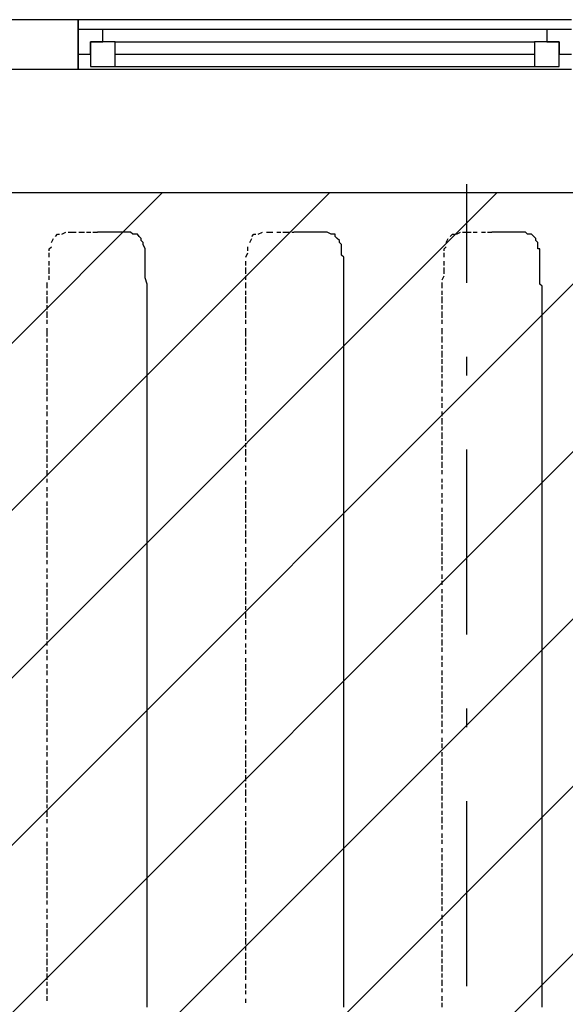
# Model space of a CAD drawing. Extents: x 997 to 109698, y 921 to 94021.
# Tile 373 of 656: x 7579 to 8685, y 57040 to 59036. Entities that reach past the tile are written whole.
import ezdxf

# ---------------------------------------------------------------- set-up
doc = ezdxf.new("R2010")
doc.units = 0
doc.header["$MEASUREMENT"] = 0
for name, color, linetype in [('12', 7, 'CONTINUOUS'), ('28', 7, 'CONTINUOUS'), ('40', 7, 'CONTINUOUS')]:
    doc.layers.add(name, color=color, linetype=linetype)

msp = doc.modelspace()

# ---------------------------------------------------------------- linework, layer by layer
at = {"layer": '12', "color": 1}
for p, q in [((7664.630503, 58601.563401), (7672.630503, 58605.563401)), ((7677.630503, 58605.563401), (7685.630503, 58605.563401)), ((7685.630503, 58605.563401), (7693.630503, 58605.563401)), ((7698.630503, 58605.563401), (7710.630503, 58605.563401)), ((7714.630503, 58605.563401), (7723.630503, 58605.563401)), ((7727.630503, 58605.563401), (7736.630503, 58605.563401)), ((8062.630503, 58601.563401), (8071.630503, 58605.563401)), ((8079.630503, 58605.563401), (8087.630503, 58605.563401)), ((8087.630503, 58605.563401), (8092.630503, 58605.563401)), ((8100.630503, 58605.563401), (8108.630503, 58605.563401)), ((8112.630503, 58605.563401), (8126.630503, 58605.563401)), ((8130.630503, 58605.563401), (8134.630503, 58605.563401)), ((8464.630503, 58601.563401), (8472.630503, 58605.563401)), ((8476.630503, 58605.563401), (8485.630503, 58605.563401)), ((8485.630503, 58605.563401), (8494.630503, 58605.563401)), ((8498.630503, 58605.563401), (8506.630503, 58605.563401)), ((8515.630503, 58605.563401), (8523.630503, 58605.563401)), ((8527.630503, 58605.563401), (8536.630503, 58605.563401)), ((7643.630503, 58584.563401), (7647.630503, 58592.563401)), ((8041.630503, 58567.563401), (8041.630503, 58575.563401)), ((8045.630503, 58584.563401), (8049.630503, 58592.563401)), ((8443.630503, 58584.563401), (8447.630503, 58592.563401)), ((7638.630503, 58554.563401), (7638.630503, 58563.563401)), ((8037.630503, 58554.563401), (8041.630503, 58563.563401)), ((8439.630503, 58554.563401), (8439.630503, 58563.563401)), ((7638.630503, 58537.563401), (7638.630503, 58546.563401)), ((8037.630503, 58537.563401), (8037.630503, 58546.563401)), ((8439.630503, 58537.563401), (8439.630503, 58546.563401)), ((7638.630503, 58520.563401), (7638.630503, 58533.563401)), ((7638.630503, 58508.563401), (7638.630503, 58516.563401)), ((8037.630503, 58520.563401), (8037.630503, 58533.563401)), ((8037.630503, 58508.563401), (8037.630503, 58516.563401)), ((8435.630503, 58508.563401), (8439.630503, 58516.563401)), ((8439.630503, 58520.563401), (8439.630503, 58533.563401)), ((7634.630503, 58491.563401), (7634.630503, 58503.563401)), ((8037.630503, 58491.563401), (8037.630503, 58503.563401)), ((8435.630503, 58491.563401), (8435.630503, 58503.563401)), ((7634.630503, 58478.563401), (7634.630503, 58486.563401)), ((7634.630503, 58461.563401), (7634.630503, 58474.563401)), ((8037.630503, 58478.563401), (8037.630503, 58486.563401)), ((8037.630503, 58461.563401), (8037.630503, 58474.563401)), ((8435.630503, 58478.563401), (8435.630503, 58486.563401)), ((8435.630503, 58461.563401), (8435.630503, 58474.563401)), ((7634.630503, 58448.563401), (7634.630503, 58457.563401)), ((8037.630503, 58448.563401), (8037.630503, 58457.563401)), ((8435.630503, 58448.563401), (8435.630503, 58457.563401)), ((7634.630503, 58431.563401), (7634.630503, 58444.563401)), ((8037.630503, 58431.563401), (8037.630503, 58444.563401)), ((8435.630503, 58431.563401), (8435.630503, 58444.563401)), ((7634.630503, 58419.563401), (7634.630503, 58427.563401)), ((8037.630503, 58419.563401), (8037.630503, 58427.563401)), ((8435.630503, 58419.563401), (8435.630503, 58427.563401)), ((7634.630503, 58402.563401), (7634.630503, 58410.563401)), ((7634.630503, 58393.563401), (7634.630503, 58402.563401)), ((8037.630503, 58402.563401), (8037.630503, 58410.563401)), ((8037.630503, 58393.563401), (8037.630503, 58402.563401)), ((8435.630503, 58402.563401), (8435.630503, 58410.563401)), ((8435.630503, 58398.563401), (8435.630503, 58402.563401)), ((7634.630503, 58381.563401), (7634.630503, 58389.563401)), ((7634.630503, 58364.563401), (7634.630503, 58376.563401)), ((8037.630503, 58376.563401), (8037.630503, 58389.563401)), ((8435.630503, 58381.563401), (8435.630503, 58393.563401)), ((8435.630503, 58368.563401), (8435.630503, 58376.563401)), ((7634.630503, 58351.563401), (7634.630503, 58359.563401)), ((8037.630503, 58364.563401), (8037.630503, 58372.563401)), ((8037.630503, 58347.563401), (8037.630503, 58359.563401)), ((8435.630503, 58351.563401), (8435.630503, 58364.563401)), ((7634.630503, 58334.563401), (7634.630503, 58347.563401)), ((8037.630503, 58334.563401), (8037.630503, 58342.563401)), ((8435.630503, 58338.563401), (8435.630503, 58347.563401)), ((8435.630503, 58321.563401), (8435.630503, 58334.563401)), ((7634.630503, 58321.563401), (7634.630503, 58330.563401)), ((7634.630503, 58304.563401), (7634.630503, 58317.563401)), ((8037.630503, 58317.563401), (8037.630503, 58330.563401)), ((8435.630503, 58309.563401), (8435.630503, 58317.563401)), ((7634.630503, 58292.563401), (7634.630503, 58300.563401)), ((8037.630503, 58304.563401), (8037.630503, 58313.563401)), ((8037.630503, 58287.563401), (8037.630503, 58296.563401)), ((8435.630503, 58292.563401), (8435.630503, 58304.563401)), ((7634.630503, 58275.563401), (7634.630503, 58287.563401)), ((8037.630503, 58275.563401), (8037.630503, 58283.563401)), ((8435.630503, 58279.563401), (8435.630503, 58287.563401)), ((7634.630503, 58262.563401), (7634.630503, 58271.563401)), ((7634.630503, 58245.563401), (7634.630503, 58254.563401)), ((8037.630503, 58258.563401), (8037.630503, 58266.563401)), ((8037.630503, 58241.563401), (8037.630503, 58254.563401)), ((8435.630503, 58262.563401), (8435.630503, 58271.563401)), ((8435.630503, 58249.563401), (8435.630503, 58258.563401)), ((7634.630503, 58232.563401), (7634.630503, 58241.563401)), ((8037.630503, 58228.563401), (8037.630503, 58237.563401)), ((8435.630503, 58232.563401), (8435.630503, 58241.563401)), ((7634.630503, 58215.563401), (7634.630503, 58224.563401)), ((8037.630503, 58211.563401), (8037.630503, 58224.563401)), ((8435.630503, 58215.563401), (8435.630503, 58228.563401)), ((7634.630503, 58199.563401), (7634.630503, 58211.563401)), ((7634.630503, 58186.563401), (7634.630503, 58194.563401)), ((8037.630503, 58199.563401), (8037.630503, 58207.563401)), ((8037.630503, 58182.563401), (8037.630503, 58194.563401)), ((8435.630503, 58203.563401), (8435.630503, 58211.563401)), ((8435.630503, 58186.563401), (8435.630503, 58199.563401)), ((7634.630503, 58169.563401), (7634.630503, 58182.563401)), ((8037.630503, 58169.563401), (8037.630503, 58177.563401)), ((8435.630503, 58173.563401), (8435.630503, 58182.563401)), ((7634.630503, 58156.563401), (7634.630503, 58165.563401)), ((8037.630503, 58152.563401), (8037.630503, 58165.563401)), ((8435.630503, 58156.563401), (8435.630503, 58169.563401)), ((7634.630503, 58139.563401), (7634.630503, 58152.563401)), ((7634.630503, 58127.563401), (7634.630503, 58135.563401)), ((8037.630503, 58139.563401), (8037.630503, 58148.563401)), ((8435.630503, 58143.563401), (8435.630503, 58152.563401)), ((8435.630503, 58127.563401), (8435.630503, 58139.563401)), ((7634.630503, 58110.563401), (7634.630503, 58122.563401)), ((8037.630503, 58122.563401), (8037.630503, 58131.563401)), ((8037.630503, 58110.563401), (8037.630503, 58118.563401)), ((8435.630503, 58114.563401), (8435.630503, 58122.563401)), ((7634.630503, 58097.563401), (7634.630503, 58105.563401)), ((8037.630503, 58093.563401), (8037.630503, 58101.563401)), ((8435.630503, 58097.563401), (8435.630503, 58105.563401)), ((7634.630503, 58080.563401), (7634.630503, 58088.563401)), ((7634.630503, 58067.563401), (7634.630503, 58076.563401)), ((8037.630503, 58076.563401), (8037.630503, 58088.563401)), ((8435.630503, 58084.563401), (8435.630503, 58093.563401)), ((8435.630503, 58067.563401), (8435.630503, 58076.563401)), ((7634.630503, 58050.563401), (7634.630503, 58059.563401)), ((8037.630503, 58063.563401), (8037.630503, 58072.563401)), ((8037.630503, 58046.563401), (8037.630503, 58059.563401)), ((8435.630503, 58055.563401), (8435.630503, 58063.563401)), ((7634.630503, 58033.563401), (7634.630503, 58046.563401)), ((8037.630503, 58033.563401), (8037.630503, 58042.563401)), ((8435.630503, 58038.563401), (8435.630503, 58046.563401)), ((7634.630503, 58021.563401), (7634.630503, 58029.563401)), ((7634.630503, 58004.563401), (7634.630503, 58016.563401)), ((8037.630503, 58016.563401), (8037.630503, 58029.563401)), ((8435.630503, 58021.563401), (8435.630503, 58033.563401)), ((8435.630503, 58008.563401), (8435.630503, 58016.563401)), ((7634.630503, 57991.563401), (7634.630503, 58000.563401)), ((8037.630503, 58004.563401), (8037.630503, 58012.563401)), ((8037.630503, 57987.563401), (8037.630503, 58000.563401)), ((8435.630503, 57991.563401), (8435.630503, 58004.563401)), ((7634.630503, 57974.563401), (7634.630503, 57987.563401)), ((8037.630503, 57974.563401), (8037.630503, 57983.563401)), ((8435.630503, 57978.563401), (8435.630503, 57987.563401)), ((7634.630503, 57961.563401), (7634.630503, 57970.563401)), ((7634.630503, 57945.563401), (7634.630503, 57957.563401)), ((8037.630503, 57957.563401), (8037.630503, 57966.563401)), ((8435.630503, 57961.563401), (8435.630503, 57974.563401)), ((8435.630503, 57949.563401), (8435.630503, 57957.563401)), ((7634.630503, 57932.563401), (7634.630503, 57940.563401)), ((8037.630503, 57945.563401), (8037.630503, 57953.563401)), ((8037.630503, 57928.563401), (8037.630503, 57936.563401)), ((8435.630503, 57932.563401), (8435.630503, 57945.563401)), ((7634.630503, 57915.563401), (7634.630503, 57923.563401)), ((8037.630503, 57911.563401), (8037.630503, 57923.563401)), ((8435.630503, 57919.563401), (8435.630503, 57928.563401)), ((7634.630503, 57902.563401), (7634.630503, 57911.563401)), ((8037.630503, 57898.563401), (8037.630503, 57906.563401)), ((8435.630503, 57902.563401), (8435.630503, 57911.563401)), ((8435.630503, 57890.563401), (8435.630503, 57898.563401)), ((7634.630503, 57885.563401), (7634.630503, 57894.563401)), ((7634.630503, 57868.563401), (7634.630503, 57881.563401)), ((8037.630503, 57881.563401), (8037.630503, 57894.563401)), ((8037.630503, 57868.563401), (8037.630503, 57877.563401)), ((8435.630503, 57873.563401), (8435.630503, 57881.563401)), ((7634.630503, 57856.563401), (7634.630503, 57864.563401)), ((8037.630503, 57851.563401), (8037.630503, 57864.563401)), ((8435.630503, 57856.563401), (8435.630503, 57868.563401)), ((7634.630503, 57839.563401), (7634.630503, 57851.563401)), ((8037.630503, 57839.563401), (8037.630503, 57847.563401)), ((8435.630503, 57843.563401), (8435.630503, 57851.563401)), ((8435.630503, 57826.563401), (8435.630503, 57839.563401)), ((7634.630503, 57826.563401), (7634.630503, 57834.563401)), ((7634.630503, 57809.563401), (7634.630503, 57822.563401)), ((8037.630503, 57822.563401), (8037.630503, 57834.563401)), ((8037.630503, 57809.563401), (8037.630503, 57818.563401)), ((8435.630503, 57813.563401), (8435.630503, 57822.563401)), ((7634.630503, 57796.563401), (7634.630503, 57805.563401)), ((8037.630503, 57792.563401), (8037.630503, 57801.563401)), ((8435.630503, 57796.563401), (8435.630503, 57809.563401)), ((7634.630503, 57779.563401), (7634.630503, 57792.563401)), ((7634.630503, 57767.563401), (7634.630503, 57775.563401)), ((8037.630503, 57779.563401), (8037.630503, 57788.563401)), ((8435.630503, 57784.563401), (8435.630503, 57792.563401)), ((8435.630503, 57767.563401), (8435.630503, 57779.563401)), ((7634.630503, 57750.563401), (7634.630503, 57758.563401)), ((8037.630503, 57763.563401), (8037.630503, 57771.563401)), ((8037.630503, 57750.563401), (8037.630503, 57758.563401)), ((8435.630503, 57754.563401), (8435.630503, 57763.563401)), ((7634.630503, 57737.563401), (7634.630503, 57746.563401)), ((8037.630503, 57733.563401), (8037.630503, 57741.563401)), ((8435.630503, 57737.563401), (8435.630503, 57746.563401)), ((7634.630503, 57720.563401), (7634.630503, 57729.563401)), ((7634.630503, 57707.563401), (7634.630503, 57716.563401)), ((8037.630503, 57716.563401), (8037.630503, 57729.563401)), ((8435.630503, 57724.563401), (8435.630503, 57733.563401)), ((8435.630503, 57707.563401), (8435.630503, 57716.563401)), ((7634.630503, 57691.563401), (7634.630503, 57699.563401)), ((8037.630503, 57703.563401), (8037.630503, 57712.563401)), ((8037.630503, 57686.563401), (8037.630503, 57699.563401)), ((8435.630503, 57691.563401), (8435.630503, 57703.563401)), ((7634.630503, 57674.563401), (7634.630503, 57686.563401)), ((8037.630503, 57674.563401), (8037.630503, 57682.563401)), ((8435.630503, 57678.563401), (8435.630503, 57686.563401)), ((7634.630503, 57661.563401), (7634.630503, 57669.563401)), ((7634.630503, 57644.563401), (7634.630503, 57657.563401)), ((8037.630503, 57657.563401), (8037.630503, 57669.563401)), ((8435.630503, 57661.563401), (8435.630503, 57674.563401)), ((8435.630503, 57648.563401), (8435.630503, 57657.563401)), ((7634.630503, 57631.563401), (7634.630503, 57640.563401)), ((8037.630503, 57644.563401), (8037.630503, 57652.563401)), ((8037.630503, 57627.563401), (8037.630503, 57640.563401)), ((8435.630503, 57631.563401), (8435.630503, 57644.563401)), ((7634.630503, 57614.563401), (7634.630503, 57627.563401)), ((8037.630503, 57614.563401), (8037.630503, 57623.563401)), ((8435.630503, 57619.563401), (8435.630503, 57627.563401)), ((7634.630503, 57602.563401), (7634.630503, 57610.563401)), ((7634.630503, 57585.563401), (7634.630503, 57597.563401)), ((8037.630503, 57597.563401), (8037.630503, 57606.563401)), ((8435.630503, 57602.563401), (8435.630503, 57614.563401)), ((8435.630503, 57589.563401), (8435.630503, 57597.563401)), ((7634.630503, 57572.563401), (7634.630503, 57580.563401)), ((8037.630503, 57585.563401), (8037.630503, 57593.563401)), ((8037.630503, 57568.563401), (8037.630503, 57576.563401)), ((8435.630503, 57572.563401), (8435.630503, 57580.563401)), ((7634.630503, 57555.563401), (7634.630503, 57564.563401)), ((8037.630503, 57551.563401), (8037.630503, 57564.563401)), ((8435.630503, 57559.563401), (8435.630503, 57568.563401)), ((7634.630503, 57542.563401), (7634.630503, 57551.563401)), ((8037.630503, 57538.563401), (8037.630503, 57547.563401)), ((8435.630503, 57542.563401), (8435.630503, 57551.563401)), ((8435.630503, 57525.563401), (8435.630503, 57538.563401)), ((7634.630503, 57525.563401), (7634.630503, 57534.563401)), ((7634.630503, 57508.563401), (7634.630503, 57521.563401)), ((8037.630503, 57521.563401), (8037.630503, 57534.563401)), ((8037.630503, 57508.563401), (8037.630503, 57517.563401)), ((8435.630503, 57513.563401), (8435.630503, 57521.563401)), ((7634.630503, 57496.563401), (7634.630503, 57504.563401)), ((8037.630503, 57492.563401), (8037.630503, 57504.563401)), ((8435.630503, 57496.563401), (8435.630503, 57508.563401)), ((7634.630503, 57479.563401), (7634.630503, 57492.563401)), ((8037.630503, 57479.563401), (8037.630503, 57487.563401)), ((8435.630503, 57483.563401), (8435.630503, 57492.563401)), ((8435.630503, 57466.563401), (8435.630503, 57479.563401)), ((7634.630503, 57466.563401), (7634.630503, 57475.563401)), ((7634.630503, 57449.563401), (7634.630503, 57462.563401)), ((8037.630503, 57462.563401), (8037.630503, 57475.563401)), ((8037.630503, 57449.563401), (8037.630503, 57458.563401)), ((8435.630503, 57453.563401), (8435.630503, 57462.563401)), ((7634.630503, 57437.563401), (7634.630503, 57445.563401)), ((8037.630503, 57432.563401), (8037.630503, 57441.563401)), ((8435.630503, 57437.563401), (8435.630503, 57449.563401)), ((7634.630503, 57420.563401), (7634.630503, 57432.563401)), ((8037.630503, 57420.563401), (8037.630503, 57428.563401)), ((8435.630503, 57424.563401), (8435.630503, 57432.563401)), ((8435.630503, 57407.563401), (8435.630503, 57420.563401)), ((7634.630503, 57407.563401), (7634.630503, 57415.563401)), ((7634.630503, 57390.563401), (7634.630503, 57398.563401)), ((8037.630503, 57403.563401), (8037.630503, 57411.563401)), ((8037.630503, 57386.563401), (8037.630503, 57398.563401)), ((8435.630503, 57394.563401), (8435.630503, 57403.563401)), ((7634.630503, 57377.563401), (7634.630503, 57386.563401)), ((8037.630503, 57373.563401), (8037.630503, 57382.563401)), ((8435.630503, 57377.563401), (8435.630503, 57386.563401)), ((7634.630503, 57360.563401), (7634.630503, 57369.563401)), ((7634.630503, 57343.563401), (7634.630503, 57356.563401)), ((8037.630503, 57356.563401), (8037.630503, 57369.563401)), ((8435.630503, 57365.563401), (8435.630503, 57373.563401)), ((8435.630503, 57348.563401), (8435.630503, 57356.563401)), ((7634.630503, 57331.563401), (7634.630503, 57339.563401)), ((8037.630503, 57343.563401), (8037.630503, 57352.563401)), ((8037.630503, 57326.563401), (8037.630503, 57339.563401)), ((8435.630503, 57331.563401), (8435.630503, 57343.563401)), ((7634.630503, 57314.563401), (7634.630503, 57326.563401)), ((8037.630503, 57314.563401), (8037.630503, 57322.563401)), ((8435.630503, 57318.563401), (8435.630503, 57326.563401)), ((7634.630503, 57301.563401), (7634.630503, 57310.563401)), ((7634.630503, 57284.563401), (7634.630503, 57297.563401)), ((8037.630503, 57297.563401), (8037.630503, 57310.563401)), ((8435.630503, 57301.563401), (8435.630503, 57314.563401)), ((8435.630503, 57288.563401), (8435.630503, 57297.563401)), ((7634.630503, 57271.563401), (7634.630503, 57280.563401)), ((8037.630503, 57284.563401), (8037.630503, 57293.563401)), ((8037.630503, 57267.563401), (8037.630503, 57276.563401)), ((8435.630503, 57271.563401), (8435.630503, 57284.563401)), ((7634.630503, 57255.563401), (7634.630503, 57267.563401)), ((8037.630503, 57255.563401), (8037.630503, 57263.563401)), ((8435.630503, 57259.563401), (8435.630503, 57267.563401)), ((7634.630503, 57242.563401), (7634.630503, 57250.563401)), ((8037.630503, 57238.563401), (8037.630503, 57246.563401)), ((8435.630503, 57242.563401), (8435.630503, 57255.563401)), ((8435.630503, 57229.563401), (8435.630503, 57238.563401)), ((7634.630503, 57225.563401), (7634.630503, 57233.563401)), ((7634.630503, 57212.563401), (7634.630503, 57221.563401)), ((8037.630503, 57221.563401), (8037.630503, 57233.563401)), ((8435.630503, 57212.563401), (8435.630503, 57221.563401)), ((7634.630503, 57195.563401), (7634.630503, 57204.563401)), ((8037.630503, 57208.563401), (8037.630503, 57216.563401)), ((8037.630503, 57191.563401), (8037.630503, 57204.563401)), ((8435.630503, 57199.563401), (8435.630503, 57208.563401)), ((7634.630503, 57178.563401), (7634.630503, 57191.563401)), ((8037.630503, 57178.563401), (8037.630503, 57187.563401)), ((8435.630503, 57183.563401), (8435.630503, 57191.563401)), ((8435.630503, 57166.563401), (8435.630503, 57178.563401)), ((7634.630503, 57166.563401), (7634.630503, 57174.563401)), ((7634.630503, 57149.563401), (7634.630503, 57161.563401)), ((8037.630503, 57161.563401), (8037.630503, 57174.563401)), ((8037.630503, 57149.563401), (8037.630503, 57157.563401)), ((8435.630503, 57153.563401), (8435.630503, 57161.563401)), ((7634.630503, 57136.563401), (7634.630503, 57144.563401)), ((8037.630503, 57132.563401), (8037.630503, 57144.563401)), ((8435.630503, 57136.563401), (8435.630503, 57149.563401)), ((7634.630503, 57119.563401), (7634.630503, 57132.563401)), ((8037.630503, 57119.563401), (8037.630503, 57128.563401)), ((8435.630503, 57123.563401), (8435.630503, 57132.563401)), ((8435.630503, 57106.563401), (8435.630503, 57119.563401)), ((7634.630503, 57106.563401), (7634.630503, 57115.563401)), ((7634.630503, 57089.563401), (7634.630503, 57102.563401)), ((8037.630503, 57102.563401), (8037.630503, 57115.563401)), ((8037.630503, 57089.563401), (8037.630503, 57098.563401)), ((8435.630503, 57094.563401), (8435.630503, 57102.563401)), ((7634.630503, 57077.563401), (7634.630503, 57085.563401)), ((8037.630503, 57072.563401), (8037.630503, 57081.563401)), ((8435.630503, 57077.563401), (8435.630503, 57089.563401)), ((7634.630503, 57060.563401), (7634.630503, 57072.563401)), ((8037.630503, 57060.563401), (8037.630503, 57068.563401)), ((8435.630503, 57064.563401), (8435.630503, 57072.563401)), ((7634.630503, 57047.563401), (7634.630503, 57056.563401)), ((8037.630503, 57043.563401), (8037.630503, 57051.563401)), ((8435.630503, 57047.563401), (8435.630503, 57056.563401)), ((8435.630503, 57034.563401), (8435.630503, 57043.563401))]:
    msp.add_line(p, q, dxfattribs=at)
at = {"layer": '12', "color": 5}
for p, q in [((7744.630503, 58605.563401), (7736.630503, 58605.563401)), ((7757.630503, 58605.563401), (7744.630503, 58605.563401)), ((7766.630503, 58605.563401), (7757.630503, 58605.563401)), ((7774.630503, 58605.563401), (7766.630503, 58605.563401)), ((7787.630503, 58605.563401), (7774.630503, 58605.563401)), ((7791.630503, 58605.563401), (7787.630503, 58605.563401)), ((7803.630503, 58605.563401), (7791.630503, 58605.563401)), ((8146.630503, 58605.563401), (8134.630503, 58605.563401)), ((8155.630503, 58605.563401), (8146.630503, 58605.563401)), ((8167.630503, 58605.563401), (8155.630503, 58605.563401)), ((8176.630503, 58605.563401), (8167.630503, 58605.563401)), ((8185.630503, 58605.563401), (8176.630503, 58605.563401)), ((8193.630503, 58605.563401), (8185.630503, 58605.563401)), ((8202.630503, 58605.563401), (8193.630503, 58605.563401)), ((8210.630503, 58601.563401), (8202.630503, 58605.563401)), ((8540.630503, 58605.563401), (8536.630503, 58605.563401)), ((8553.630503, 58605.563401), (8540.630503, 58605.563401)), ((8561.630503, 58605.563401), (8553.630503, 58605.563401)), ((8570.630503, 58605.563401), (8561.630503, 58605.563401)), ((8582.630503, 58605.563401), (8570.630503, 58605.563401)), ((8586.630503, 58605.563401), (8582.630503, 58605.563401)), ((8591.630503, 58605.563401), (8586.630503, 58605.563401)), ((8604.630503, 58605.563401), (8591.630503, 58605.563401)), ((7833.630503, 58571.563401), (7829.630503, 58580.563401)), ((8231.630503, 58571.563401), (8231.630503, 58580.563401)), ((7833.630503, 58558.563401), (7833.630503, 58571.563401)), ((7833.630503, 58550.563401), (7833.630503, 58558.563401)), ((8231.630503, 58558.563401), (8231.630503, 58571.563401)), ((8633.630503, 58558.563401), (8633.630503, 58571.563401)), ((8633.630503, 58550.563401), (8633.630503, 58558.563401)), ((7833.630503, 58541.563401), (7833.630503, 58550.563401)), ((7833.630503, 58529.563401), (7833.630503, 58541.563401)), ((8236.630503, 58541.563401), (8236.630503, 58550.563401)), ((8236.630503, 58529.563401), (8236.630503, 58541.563401)), ((8633.630503, 58541.563401), (8633.630503, 58550.563401)), ((8633.630503, 58529.563401), (8633.630503, 58541.563401)), ((7833.630503, 58520.563401), (7833.630503, 58529.563401)), ((7833.630503, 58512.563401), (7833.630503, 58520.563401)), ((8236.630503, 58520.563401), (8236.630503, 58529.563401)), ((8236.630503, 58512.563401), (8236.630503, 58520.563401)), ((8633.630503, 58520.563401), (8633.630503, 58529.563401)), ((8633.630503, 58512.563401), (8633.630503, 58520.563401)), ((7837.630503, 58499.563401), (7833.630503, 58512.563401)), ((7837.630503, 58491.563401), (7837.630503, 58499.563401)), ((8236.630503, 58499.563401), (8236.630503, 58512.563401)), ((8236.630503, 58491.563401), (8236.630503, 58499.563401)), ((8633.630503, 58499.563401), (8633.630503, 58512.563401)), ((7837.630503, 58478.563401), (7837.630503, 58491.563401)), ((7837.630503, 58469.563401), (7837.630503, 58478.563401)), ((8236.630503, 58478.563401), (8236.630503, 58491.563401)), ((8236.630503, 58469.563401), (8236.630503, 58478.563401)), ((8638.630503, 58478.563401), (8638.630503, 58491.563401)), ((8638.630503, 58469.563401), (8638.630503, 58478.563401)), ((7837.630503, 58461.563401), (7837.630503, 58469.563401)), ((7837.630503, 58448.563401), (7837.630503, 58461.563401)), ((8236.630503, 58461.563401), (8236.630503, 58469.563401)), ((8236.630503, 58448.563401), (8236.630503, 58461.563401)), ((8638.630503, 58461.563401), (8638.630503, 58469.563401)), ((8638.630503, 58448.563401), (8638.630503, 58461.563401)), ((7837.630503, 58440.563401), (7837.630503, 58448.563401)), ((7837.630503, 58431.563401), (7837.630503, 58440.563401)), ((8236.630503, 58440.563401), (8236.630503, 58448.563401)), ((8236.630503, 58431.563401), (8236.630503, 58440.563401)), ((8638.630503, 58440.563401), (8638.630503, 58448.563401)), ((8638.630503, 58431.563401), (8638.630503, 58440.563401)), ((7837.630503, 58419.563401), (7837.630503, 58431.563401)), ((7837.630503, 58410.563401), (7837.630503, 58419.563401)), ((8236.630503, 58419.563401), (8236.630503, 58431.563401)), ((8236.630503, 58410.563401), (8236.630503, 58419.563401)), ((8638.630503, 58419.563401), (8638.630503, 58431.563401)), ((8638.630503, 58410.563401), (8638.630503, 58419.563401)), ((7837.630503, 58402.563401), (7837.630503, 58410.563401)), ((7837.630503, 58393.563401), (7837.630503, 58402.563401)), ((8236.630503, 58402.563401), (8236.630503, 58410.563401)), ((8236.630503, 58393.563401), (8236.630503, 58402.563401)), ((8638.630503, 58402.563401), (8638.630503, 58410.563401)), ((8638.630503, 58393.563401), (8638.630503, 58402.563401)), ((7837.630503, 58385.563401), (7837.630503, 58393.563401)), ((7837.630503, 58376.563401), (7837.630503, 58385.563401)), ((7837.630503, 58364.563401), (7837.630503, 58376.563401)), ((8236.630503, 58385.563401), (8236.630503, 58393.563401)), ((8236.630503, 58376.563401), (8236.630503, 58385.563401)), ((8236.630503, 58364.563401), (8236.630503, 58376.563401)), ((8638.630503, 58385.563401), (8638.630503, 58393.563401)), ((8638.630503, 58376.563401), (8638.630503, 58385.563401)), ((8638.630503, 58364.563401), (8638.630503, 58376.563401)), ((7837.630503, 58355.563401), (7837.630503, 58364.563401)), ((7837.630503, 58347.563401), (7837.630503, 58355.563401)), ((8236.630503, 58355.563401), (8236.630503, 58364.563401)), ((8236.630503, 58347.563401), (8236.630503, 58355.563401)), ((8638.630503, 58355.563401), (8638.630503, 58364.563401)), ((8638.630503, 58347.563401), (8638.630503, 58355.563401)), ((7837.630503, 58334.563401), (7837.630503, 58347.563401)), ((7837.630503, 58326.563401), (7837.630503, 58334.563401)), ((8236.630503, 58334.563401), (8236.630503, 58347.563401)), ((8236.630503, 58326.563401), (8236.630503, 58334.563401)), ((8638.630503, 58334.563401), (8638.630503, 58347.563401)), ((8638.630503, 58326.563401), (8638.630503, 58334.563401)), ((7837.630503, 58317.563401), (7837.630503, 58326.563401)), ((7837.630503, 58304.563401), (7837.630503, 58317.563401)), ((8236.630503, 58317.563401), (8236.630503, 58326.563401)), ((8236.630503, 58304.563401), (8236.630503, 58317.563401)), ((8638.630503, 58313.563401), (8638.630503, 58326.563401)), ((7837.630503, 58296.563401), (7837.630503, 58304.563401)), ((7837.630503, 58283.563401), (7837.630503, 58296.563401)), ((8236.630503, 58296.563401), (8236.630503, 58304.563401)), ((8236.630503, 58283.563401), (8236.630503, 58296.563401)), ((8638.630503, 58304.563401), (8638.630503, 58313.563401)), ((8638.630503, 58296.563401), (8638.630503, 58304.563401)), ((8638.630503, 58283.563401), (8638.630503, 58296.563401)), ((7837.630503, 58275.563401), (7837.630503, 58283.563401)), ((7837.630503, 58266.563401), (7837.630503, 58275.563401)), ((8236.630503, 58275.563401), (8236.630503, 58283.563401)), ((8236.630503, 58266.563401), (8236.630503, 58275.563401)), ((8638.630503, 58275.563401), (8638.630503, 58283.563401)), ((8638.630503, 58266.563401), (8638.630503, 58275.563401)), ((7837.630503, 58254.563401), (7837.630503, 58266.563401)), ((7837.630503, 58245.563401), (7837.630503, 58254.563401)), ((8236.630503, 58254.563401), (8236.630503, 58266.563401)), ((8236.630503, 58245.563401), (8236.630503, 58254.563401)), ((8638.630503, 58254.563401), (8638.630503, 58266.563401)), ((8638.630503, 58245.563401), (8638.630503, 58254.563401)), ((7837.630503, 58237.563401), (7837.630503, 58245.563401)), ((7837.630503, 58224.563401), (7837.630503, 58237.563401)), ((8236.630503, 58237.563401), (8236.630503, 58245.563401)), ((8236.630503, 58224.563401), (8236.630503, 58237.563401)), ((8638.630503, 58237.563401), (8638.630503, 58245.563401)), ((8638.630503, 58224.563401), (8638.630503, 58237.563401)), ((7837.630503, 58215.563401), (7837.630503, 58224.563401)), ((7837.630503, 58207.563401), (7837.630503, 58215.563401)), ((8236.630503, 58215.563401), (8236.630503, 58224.563401)), ((8236.630503, 58207.563401), (8236.630503, 58215.563401)), ((8638.630503, 58215.563401), (8638.630503, 58224.563401)), ((8638.630503, 58207.563401), (8638.630503, 58215.563401)), ((7837.630503, 58194.563401), (7837.630503, 58207.563401)), ((7837.630503, 58186.563401), (7837.630503, 58194.563401)), ((8236.630503, 58194.563401), (8236.630503, 58207.563401)), ((8236.630503, 58186.563401), (8236.630503, 58194.563401)), ((8638.630503, 58194.563401), (8638.630503, 58207.563401)), ((8638.630503, 58186.563401), (8638.630503, 58194.563401)), ((7837.630503, 58173.563401), (7837.630503, 58186.563401)), ((8236.630503, 58173.563401), (8236.630503, 58186.563401)), ((8638.630503, 58173.563401), (8638.630503, 58186.563401)), ((7837.630503, 58165.563401), (7837.630503, 58173.563401)), ((7837.630503, 58156.563401), (7837.630503, 58165.563401)), ((7837.630503, 58143.563401), (7837.630503, 58156.563401)), ((8236.630503, 58165.563401), (8236.630503, 58173.563401)), ((8236.630503, 58156.563401), (8236.630503, 58165.563401)), ((8236.630503, 58143.563401), (8236.630503, 58156.563401)), ((8638.630503, 58165.563401), (8638.630503, 58173.563401)), ((8638.630503, 58156.563401), (8638.630503, 58165.563401)), ((8638.630503, 58143.563401), (8638.630503, 58156.563401)), ((7837.630503, 58135.563401), (7837.630503, 58143.563401)), ((7837.630503, 58127.563401), (7837.630503, 58135.563401)), ((8236.630503, 58135.563401), (8236.630503, 58143.563401)), ((8236.630503, 58127.563401), (8236.630503, 58135.563401)), ((8638.630503, 58135.563401), (8638.630503, 58143.563401)), ((8638.630503, 58127.563401), (8638.630503, 58135.563401)), ((7837.630503, 58114.563401), (7837.630503, 58127.563401)), ((8236.630503, 58114.563401), (8236.630503, 58127.563401)), ((8638.630503, 58114.563401), (8638.630503, 58127.563401)), ((7837.630503, 58105.563401), (7837.630503, 58114.563401)), ((7837.630503, 58097.563401), (7837.630503, 58105.563401)), ((7837.630503, 58084.563401), (7837.630503, 58097.563401)), ((8236.630503, 58105.563401), (8236.630503, 58114.563401)), ((8236.630503, 58097.563401), (8236.630503, 58105.563401)), ((8236.630503, 58084.563401), (8236.630503, 58097.563401)), ((8638.630503, 58105.563401), (8638.630503, 58114.563401)), ((8638.630503, 58097.563401), (8638.630503, 58105.563401)), ((8638.630503, 58084.563401), (8638.630503, 58097.563401)), ((7837.630503, 58076.563401), (7837.630503, 58084.563401)), ((7837.630503, 58067.563401), (7837.630503, 58076.563401)), ((8236.630503, 58076.563401), (8236.630503, 58084.563401)), ((8236.630503, 58063.563401), (8236.630503, 58076.563401)), ((8638.630503, 58076.563401), (8638.630503, 58084.563401)), ((8638.630503, 58063.563401), (8638.630503, 58076.563401)), ((7837.630503, 58055.563401), (7837.630503, 58067.563401)), ((7837.630503, 58046.563401), (7837.630503, 58055.563401)), ((8236.630503, 58055.563401), (8236.630503, 58063.563401)), ((8236.630503, 58046.563401), (8236.630503, 58055.563401)), ((8638.630503, 58055.563401), (8638.630503, 58063.563401)), ((8638.630503, 58046.563401), (8638.630503, 58055.563401)), ((7837.630503, 58033.563401), (7837.630503, 58046.563401)), ((8236.630503, 58033.563401), (8236.630503, 58046.563401)), ((8638.630503, 58033.563401), (8638.630503, 58046.563401)), ((7837.630503, 58025.563401), (7837.630503, 58033.563401)), ((7837.630503, 58016.563401), (7837.630503, 58025.563401)), ((7837.630503, 58004.563401), (7837.630503, 58016.563401)), ((8236.630503, 58025.563401), (8236.630503, 58033.563401)), ((8236.630503, 58016.563401), (8236.630503, 58025.563401)), ((8236.630503, 58004.563401), (8236.630503, 58016.563401)), ((8638.630503, 58025.563401), (8638.630503, 58033.563401)), ((8638.630503, 58016.563401), (8638.630503, 58025.563401)), ((8638.630503, 58004.563401), (8638.630503, 58016.563401)), ((7837.630503, 57995.563401), (7837.630503, 58004.563401)), ((7837.630503, 57987.563401), (7837.630503, 57995.563401)), ((8236.630503, 57995.563401), (8236.630503, 58004.563401)), ((8236.630503, 57987.563401), (8236.630503, 57995.563401)), ((8638.630503, 57995.563401), (8638.630503, 58004.563401)), ((8638.630503, 57987.563401), (8638.630503, 57995.563401)), ((7837.630503, 57974.563401), (7837.630503, 57987.563401)), ((8236.630503, 57974.563401), (8236.630503, 57987.563401)), ((8638.630503, 57974.563401), (8638.630503, 57987.563401)), ((7837.630503, 57966.563401), (7837.630503, 57974.563401)), ((7837.630503, 57957.563401), (7837.630503, 57966.563401)), ((7837.630503, 57945.563401), (7837.630503, 57957.563401)), ((8236.630503, 57966.563401), (8236.630503, 57974.563401)), ((8236.630503, 57953.563401), (8236.630503, 57966.563401)), ((8638.630503, 57966.563401), (8638.630503, 57974.563401)), ((8638.630503, 57953.563401), (8638.630503, 57966.563401)), ((7837.630503, 57936.563401), (7837.630503, 57945.563401)), ((7837.630503, 57923.563401), (7837.630503, 57936.563401)), ((8236.630503, 57945.563401), (8236.630503, 57953.563401)), ((8236.630503, 57936.563401), (8236.630503, 57945.563401)), ((8236.630503, 57923.563401), (8236.630503, 57936.563401)), ((8638.630503, 57945.563401), (8638.630503, 57953.563401)), ((8638.630503, 57936.563401), (8638.630503, 57945.563401)), ((8638.630503, 57923.563401), (8638.630503, 57936.563401)), ((7837.630503, 57915.563401), (7837.630503, 57923.563401)), ((7837.630503, 57906.563401), (7837.630503, 57915.563401)), ((8236.630503, 57915.563401), (8236.630503, 57923.563401)), ((8236.630503, 57906.563401), (8236.630503, 57915.563401)), ((8638.630503, 57915.563401), (8638.630503, 57923.563401)), ((8638.630503, 57906.563401), (8638.630503, 57915.563401)), ((7837.630503, 57894.563401), (7837.630503, 57906.563401)), ((8236.630503, 57894.563401), (8236.630503, 57906.563401)), ((8638.630503, 57894.563401), (8638.630503, 57906.563401)), ((7837.630503, 57885.563401), (7837.630503, 57894.563401)), ((7837.630503, 57877.563401), (7837.630503, 57885.563401)), ((7837.630503, 57864.563401), (7837.630503, 57877.563401)), ((8236.630503, 57885.563401), (8236.630503, 57894.563401)), ((8236.630503, 57877.563401), (8236.630503, 57885.563401)), ((8236.630503, 57864.563401), (8236.630503, 57877.563401)), ((8638.630503, 57885.563401), (8638.630503, 57894.563401)), ((8638.630503, 57877.563401), (8638.630503, 57885.563401)), ((8638.630503, 57864.563401), (8638.630503, 57877.563401)), ((7837.630503, 57856.563401), (7837.630503, 57864.563401)), ((7837.630503, 57847.563401), (7837.630503, 57856.563401)), ((8236.630503, 57856.563401), (8236.630503, 57864.563401)), ((8236.630503, 57847.563401), (8236.630503, 57856.563401)), ((8638.630503, 57856.563401), (8638.630503, 57864.563401)), ((8638.630503, 57843.563401), (8638.630503, 57856.563401)), ((7837.630503, 57834.563401), (7837.630503, 57847.563401)), ((8236.630503, 57834.563401), (8236.630503, 57847.563401)), ((8638.630503, 57834.563401), (8638.630503, 57843.563401)), ((7837.630503, 57826.563401), (7837.630503, 57834.563401)), ((7837.630503, 57813.563401), (7837.630503, 57826.563401)), ((8236.630503, 57826.563401), (8236.630503, 57834.563401)), ((8236.630503, 57813.563401), (8236.630503, 57826.563401)), ((8638.630503, 57826.563401), (8638.630503, 57834.563401)), ((8638.630503, 57813.563401), (8638.630503, 57826.563401)), ((7837.630503, 57805.563401), (7837.630503, 57813.563401)), ((7837.630503, 57796.563401), (7837.630503, 57805.563401)), ((7837.630503, 57784.563401), (7837.630503, 57796.563401)), ((8236.630503, 57805.563401), (8236.630503, 57813.563401)), ((8236.630503, 57796.563401), (8236.630503, 57805.563401)), ((8236.630503, 57784.563401), (8236.630503, 57796.563401)), ((8638.630503, 57805.563401), (8638.630503, 57813.563401)), ((8638.630503, 57796.563401), (8638.630503, 57805.563401)), ((8638.630503, 57784.563401), (8638.630503, 57796.563401)), ((7837.630503, 57775.563401), (7837.630503, 57784.563401)), ((7837.630503, 57767.563401), (7837.630503, 57775.563401)), ((8236.630503, 57775.563401), (8236.630503, 57784.563401)), ((8236.630503, 57767.563401), (8236.630503, 57775.563401)), ((8638.630503, 57775.563401), (8638.630503, 57784.563401)), ((8638.630503, 57767.563401), (8638.630503, 57775.563401)), ((7837.630503, 57754.563401), (7837.630503, 57767.563401)), ((8236.630503, 57754.563401), (8236.630503, 57767.563401)), ((8638.630503, 57754.563401), (8638.630503, 57767.563401)), ((7837.630503, 57746.563401), (7837.630503, 57754.563401)), ((7837.630503, 57737.563401), (7837.630503, 57746.563401)), ((7837.630503, 57724.563401), (7837.630503, 57737.563401)), ((8236.630503, 57746.563401), (8236.630503, 57754.563401)), ((8236.630503, 57737.563401), (8236.630503, 57746.563401)), ((8236.630503, 57724.563401), (8236.630503, 57737.563401)), ((8638.630503, 57746.563401), (8638.630503, 57754.563401)), ((8638.630503, 57733.563401), (8638.630503, 57746.563401)), ((7837.630503, 57716.563401), (7837.630503, 57724.563401)), ((7837.630503, 57703.563401), (7837.630503, 57716.563401)), ((8236.630503, 57716.563401), (8236.630503, 57724.563401)), ((8236.630503, 57703.563401), (8236.630503, 57716.563401)), ((8638.630503, 57724.563401), (8638.630503, 57733.563401)), ((8638.630503, 57716.563401), (8638.630503, 57724.563401)), ((8638.630503, 57703.563401), (8638.630503, 57716.563401)), ((7837.630503, 57695.563401), (7837.630503, 57703.563401)), ((8236.630503, 57695.563401), (8236.630503, 57703.563401)), ((8638.630503, 57695.563401), (8638.630503, 57703.563401)), ((7837.630503, 57686.563401), (7837.630503, 57695.563401)), ((7837.630503, 57674.563401), (7837.630503, 57686.563401)), ((8236.630503, 57686.563401), (8236.630503, 57695.563401)), ((8236.630503, 57674.563401), (8236.630503, 57686.563401)), ((8638.630503, 57686.563401), (8638.630503, 57695.563401)), ((8638.630503, 57674.563401), (8638.630503, 57686.563401)), ((7837.630503, 57665.563401), (7837.630503, 57674.563401)), ((7837.630503, 57657.563401), (7837.630503, 57665.563401)), ((7837.630503, 57644.563401), (7837.630503, 57657.563401)), ((8236.630503, 57665.563401), (8236.630503, 57674.563401)), ((8236.630503, 57657.563401), (8236.630503, 57665.563401)), ((8236.630503, 57644.563401), (8236.630503, 57657.563401)), ((8638.630503, 57665.563401), (8638.630503, 57674.563401)), ((8638.630503, 57657.563401), (8638.630503, 57665.563401)), ((8638.630503, 57644.563401), (8638.630503, 57657.563401)), ((7837.630503, 57636.563401), (7837.630503, 57644.563401)), ((7837.630503, 57627.563401), (7837.630503, 57636.563401)), ((8236.630503, 57636.563401), (8236.630503, 57644.563401)), ((8236.630503, 57627.563401), (8236.630503, 57636.563401)), ((8638.630503, 57636.563401), (8638.630503, 57644.563401)), ((8638.630503, 57627.563401), (8638.630503, 57636.563401)), ((7837.630503, 57614.563401), (7837.630503, 57627.563401)), ((8236.630503, 57614.563401), (8236.630503, 57627.563401)), ((8638.630503, 57614.563401), (8638.630503, 57627.563401)), ((7837.630503, 57606.563401), (7837.630503, 57614.563401)), ((7837.630503, 57593.563401), (7837.630503, 57606.563401)), ((8236.630503, 57606.563401), (8236.630503, 57614.563401)), ((8236.630503, 57593.563401), (8236.630503, 57606.563401)), ((8638.630503, 57606.563401), (8638.630503, 57614.563401)), ((8638.630503, 57593.563401), (8638.630503, 57606.563401)), ((7837.630503, 57585.563401), (7837.630503, 57593.563401)), ((7837.630503, 57576.563401), (7837.630503, 57585.563401)), ((7837.630503, 57564.563401), (7837.630503, 57576.563401)), ((8236.630503, 57585.563401), (8236.630503, 57593.563401)), ((8236.630503, 57576.563401), (8236.630503, 57585.563401)), ((8236.630503, 57564.563401), (8236.630503, 57576.563401)), ((8638.630503, 57585.563401), (8638.630503, 57593.563401)), ((8638.630503, 57576.563401), (8638.630503, 57585.563401)), ((8638.630503, 57564.563401), (8638.630503, 57576.563401)), ((7837.630503, 57555.563401), (7837.630503, 57564.563401)), ((8236.630503, 57555.563401), (8236.630503, 57564.563401)), ((8638.630503, 57555.563401), (8638.630503, 57564.563401)), ((7837.630503, 57547.563401), (7837.630503, 57555.563401)), ((7837.630503, 57534.563401), (7837.630503, 57547.563401)), ((8236.630503, 57547.563401), (8236.630503, 57555.563401)), ((8236.630503, 57534.563401), (8236.630503, 57547.563401)), ((8638.630503, 57547.563401), (8638.630503, 57555.563401)), ((8638.630503, 57534.563401), (8638.630503, 57547.563401)), ((7837.630503, 57525.563401), (7837.630503, 57534.563401)), ((7837.630503, 57517.563401), (7837.630503, 57525.563401)), ((7837.630503, 57504.563401), (7837.630503, 57517.563401)), ((8236.630503, 57525.563401), (8236.630503, 57534.563401)), ((8236.630503, 57517.563401), (8236.630503, 57525.563401)), ((8236.630503, 57504.563401), (8236.630503, 57517.563401)), ((8638.630503, 57525.563401), (8638.630503, 57534.563401)), ((8638.630503, 57517.563401), (8638.630503, 57525.563401)), ((8638.630503, 57504.563401), (8638.630503, 57517.563401)), ((7837.630503, 57496.563401), (7837.630503, 57504.563401)), ((7837.630503, 57487.563401), (7837.630503, 57496.563401)), ((8236.630503, 57496.563401), (8236.630503, 57504.563401)), ((8236.630503, 57483.563401), (8236.630503, 57496.563401)), ((8638.630503, 57496.563401), (8638.630503, 57504.563401)), ((8638.630503, 57483.563401), (8638.630503, 57496.563401)), ((7837.630503, 57475.563401), (7837.630503, 57487.563401)), ((8236.630503, 57475.563401), (8236.630503, 57483.563401)), ((8638.630503, 57475.563401), (8638.630503, 57483.563401)), ((7837.630503, 57466.563401), (7837.630503, 57475.563401)), ((7837.630503, 57453.563401), (7837.630503, 57466.563401)), ((8236.630503, 57466.563401), (8236.630503, 57475.563401)), ((8236.630503, 57453.563401), (8236.630503, 57466.563401)), ((8638.630503, 57466.563401), (8638.630503, 57475.563401)), ((8638.630503, 57453.563401), (8638.630503, 57466.563401)), ((7837.630503, 57445.563401), (7837.630503, 57453.563401)), ((7837.630503, 57437.563401), (7837.630503, 57445.563401)), ((7837.630503, 57424.563401), (7837.630503, 57437.563401)), ((8236.630503, 57445.563401), (8236.630503, 57453.563401)), ((8236.630503, 57437.563401), (8236.630503, 57445.563401)), ((8236.630503, 57424.563401), (8236.630503, 57437.563401)), ((8638.630503, 57445.563401), (8638.630503, 57453.563401)), ((8638.630503, 57437.563401), (8638.630503, 57445.563401)), ((8638.630503, 57424.563401), (8638.630503, 57437.563401)), ((7837.630503, 57415.563401), (7837.630503, 57424.563401)), ((8236.630503, 57415.563401), (8236.630503, 57424.563401)), ((8638.630503, 57415.563401), (8638.630503, 57424.563401)), ((7837.630503, 57407.563401), (7837.630503, 57415.563401)), ((7837.630503, 57394.563401), (7837.630503, 57407.563401)), ((8236.630503, 57407.563401), (8236.630503, 57415.563401)), ((8236.630503, 57394.563401), (8236.630503, 57407.563401)), ((8638.630503, 57407.563401), (8638.630503, 57415.563401)), ((8638.630503, 57394.563401), (8638.630503, 57407.563401)), ((7837.630503, 57386.563401), (7837.630503, 57394.563401)), ((7837.630503, 57377.563401), (7837.630503, 57386.563401)), ((7837.630503, 57365.563401), (7837.630503, 57377.563401)), ((8236.630503, 57386.563401), (8236.630503, 57394.563401)), ((8236.630503, 57373.563401), (8236.630503, 57386.563401)), ((8638.630503, 57386.563401), (8638.630503, 57394.563401)), ((8638.630503, 57373.563401), (8638.630503, 57386.563401)), ((7837.630503, 57356.563401), (7837.630503, 57365.563401)), ((7837.630503, 57343.563401), (7837.630503, 57356.563401)), ((8236.630503, 57365.563401), (8236.630503, 57373.563401)), ((8236.630503, 57356.563401), (8236.630503, 57365.563401)), ((8236.630503, 57343.563401), (8236.630503, 57356.563401)), ((8638.630503, 57365.563401), (8638.630503, 57373.563401)), ((8638.630503, 57356.563401), (8638.630503, 57365.563401)), ((8638.630503, 57343.563401), (8638.630503, 57356.563401)), ((7837.630503, 57335.563401), (7837.630503, 57343.563401)), ((8236.630503, 57335.563401), (8236.630503, 57343.563401)), ((8638.630503, 57335.563401), (8638.630503, 57343.563401)), ((7837.630503, 57326.563401), (7837.630503, 57335.563401)), ((7837.630503, 57314.563401), (7837.630503, 57326.563401)), ((8236.630503, 57326.563401), (8236.630503, 57335.563401)), ((8236.630503, 57314.563401), (8236.630503, 57326.563401)), ((8638.630503, 57326.563401), (8638.630503, 57335.563401)), ((8638.630503, 57314.563401), (8638.630503, 57326.563401)), ((7837.630503, 57305.563401), (7837.630503, 57314.563401)), ((7837.630503, 57297.563401), (7837.630503, 57305.563401)), ((7837.630503, 57284.563401), (7837.630503, 57297.563401)), ((8236.630503, 57305.563401), (8236.630503, 57314.563401)), ((8236.630503, 57297.563401), (8236.630503, 57305.563401)), ((8236.630503, 57284.563401), (8236.630503, 57297.563401)), ((8638.630503, 57305.563401), (8638.630503, 57314.563401)), ((8638.630503, 57297.563401), (8638.630503, 57305.563401)), ((8638.630503, 57284.563401), (8638.630503, 57297.563401)), ((7837.630503, 57276.563401), (7837.630503, 57284.563401)), ((7837.630503, 57267.563401), (7837.630503, 57276.563401)), ((8236.630503, 57276.563401), (8236.630503, 57284.563401)), ((8236.630503, 57267.563401), (8236.630503, 57276.563401)), ((8638.630503, 57276.563401), (8638.630503, 57284.563401)), ((8638.630503, 57263.563401), (8638.630503, 57276.563401)), ((7837.630503, 57255.563401), (7837.630503, 57267.563401)), ((8236.630503, 57255.563401), (8236.630503, 57267.563401)), ((8638.630503, 57255.563401), (8638.630503, 57263.563401)), ((7837.630503, 57246.563401), (7837.630503, 57255.563401)), ((7837.630503, 57233.563401), (7837.630503, 57246.563401)), ((8236.630503, 57246.563401), (8236.630503, 57255.563401)), ((8236.630503, 57233.563401), (8236.630503, 57246.563401)), ((8638.630503, 57246.563401), (8638.630503, 57255.563401)), ((8638.630503, 57233.563401), (8638.630503, 57246.563401)), ((7837.630503, 57225.563401), (7837.630503, 57233.563401)), ((7837.630503, 57216.563401), (7837.630503, 57225.563401)), ((8236.630503, 57225.563401), (8236.630503, 57233.563401)), ((8236.630503, 57216.563401), (8236.630503, 57225.563401)), ((8638.630503, 57225.563401), (8638.630503, 57233.563401)), ((8638.630503, 57216.563401), (8638.630503, 57225.563401)), ((7837.630503, 57204.563401), (7837.630503, 57216.563401)), ((7837.630503, 57195.563401), (7837.630503, 57204.563401)), ((8236.630503, 57204.563401), (8236.630503, 57216.563401)), ((8236.630503, 57195.563401), (8236.630503, 57204.563401)), ((8638.630503, 57204.563401), (8638.630503, 57216.563401)), ((8638.630503, 57195.563401), (8638.630503, 57204.563401)), ((7837.630503, 57187.563401), (7837.630503, 57195.563401)), ((7837.630503, 57174.563401), (7837.630503, 57187.563401)), ((8236.630503, 57187.563401), (8236.630503, 57195.563401)), ((8236.630503, 57174.563401), (8236.630503, 57187.563401)), ((8638.630503, 57187.563401), (8638.630503, 57195.563401)), ((8638.630503, 57174.563401), (8638.630503, 57187.563401)), ((7837.630503, 57166.563401), (7837.630503, 57174.563401)), ((7837.630503, 57157.563401), (7837.630503, 57166.563401)), ((7837.630503, 57144.563401), (7837.630503, 57157.563401)), ((8236.630503, 57166.563401), (8236.630503, 57174.563401)), ((8236.630503, 57157.563401), (8236.630503, 57166.563401)), ((8236.630503, 57144.563401), (8236.630503, 57157.563401)), ((8638.630503, 57166.563401), (8638.630503, 57174.563401)), ((8638.630503, 57153.563401), (8638.630503, 57166.563401)), ((7837.630503, 57136.563401), (7837.630503, 57144.563401)), ((8236.630503, 57136.563401), (8236.630503, 57144.563401)), ((8638.630503, 57144.563401), (8638.630503, 57153.563401)), ((8638.630503, 57136.563401), (8638.630503, 57144.563401)), ((7837.630503, 57123.563401), (7837.630503, 57136.563401)), ((7837.630503, 57115.563401), (7837.630503, 57123.563401)), ((8236.630503, 57123.563401), (8236.630503, 57136.563401)), ((8236.630503, 57115.563401), (8236.630503, 57123.563401)), ((8638.630503, 57123.563401), (8638.630503, 57136.563401)), ((8638.630503, 57115.563401), (8638.630503, 57123.563401)), ((7837.630503, 57106.563401), (7837.630503, 57115.563401)), ((7837.630503, 57094.563401), (7837.630503, 57106.563401)), ((8236.630503, 57106.563401), (8236.630503, 57115.563401)), ((8236.630503, 57094.563401), (8236.630503, 57106.563401)), ((8638.630503, 57106.563401), (8638.630503, 57115.563401)), ((8638.630503, 57094.563401), (8638.630503, 57106.563401)), ((7837.630503, 57085.563401), (7837.630503, 57094.563401)), ((7837.630503, 57077.563401), (7837.630503, 57085.563401)), ((7837.630503, 57064.563401), (7837.630503, 57077.563401)), ((8236.630503, 57085.563401), (8236.630503, 57094.563401)), ((8236.630503, 57077.563401), (8236.630503, 57085.563401)), ((8236.630503, 57064.563401), (8236.630503, 57077.563401)), ((8638.630503, 57085.563401), (8638.630503, 57094.563401)), ((8638.630503, 57077.563401), (8638.630503, 57085.563401)), ((8638.630503, 57064.563401), (8638.630503, 57077.563401)), ((7837.630503, 57056.563401), (7837.630503, 57064.563401)), ((8236.630503, 57056.563401), (8236.630503, 57064.563401)), ((8638.630503, 57056.563401), (8638.630503, 57064.563401)), ((7837.630503, 57047.563401), (7837.630503, 57056.563401)), ((7837.630503, 57034.563401), (7837.630503, 57047.563401)), ((8236.630503, 57047.563401), (8236.630503, 57056.563401)), ((8236.630503, 57034.563401), (8236.630503, 57047.563401)), ((8638.630503, 57047.563401), (8638.630503, 57056.563401)), ((8638.630503, 57034.563401), (8638.630503, 57047.563401))]:
    msp.add_line(p, q, dxfattribs=at)
at = {"layer": '12', "color": 1}
for points in [[(7651.630503, 58596.563401), (7655.630503, 58601.563401), (7659.630503, 58601.563401)], [(8049.630503, 58596.563401), (8053.630503, 58601.563401), (8057.630503, 58601.563401)], [(8451.630503, 58596.563401), (8456.630503, 58601.563401), (8460.630503, 58601.563401)], [(7638.630503, 58567.563401), (7638.630503, 58571.563401), (7643.630503, 58575.563401)], [(8439.630503, 58567.563401), (8439.630503, 58571.563401), (8443.630503, 58575.563401)]]:
    msp.add_lwpolyline(points, dxfattribs=at)
at = {"layer": '12', "color": 5}
for points in [[(7812.630503, 58601.563401), (7808.630503, 58601.563401), (7803.630503, 58605.563401)], [(7821.630503, 58596.563401), (7817.630503, 58601.563401), (7812.630503, 58601.563401)], [(7825.630503, 58588.563401), (7825.630503, 58592.563401), (7821.630503, 58596.563401)], [(8218.630503, 58596.563401), (8218.630503, 58601.563401), (8210.630503, 58601.563401)], [(8227.630503, 58588.563401), (8222.630503, 58592.563401), (8218.630503, 58596.563401)], [(8612.630503, 58601.563401), (8608.630503, 58601.563401), (8604.630503, 58605.563401)], [(8621.630503, 58596.563401), (8616.630503, 58601.563401), (8612.630503, 58601.563401)], [(8625.630503, 58588.563401), (8625.630503, 58592.563401), (8621.630503, 58596.563401)], [(7829.630503, 58580.563401), (7829.630503, 58584.563401), (7825.630503, 58588.563401)], [(8231.630503, 58580.563401), (8227.630503, 58584.563401), (8227.630503, 58588.563401)], [(8629.630503, 58580.563401), (8629.630503, 58584.563401), (8625.630503, 58588.563401)], [(8633.630503, 58571.563401), (8629.630503, 58571.563401), (8629.630503, 58580.563401)], [(8236.630503, 58550.563401), (8236.630503, 58554.563401), (8231.630503, 58558.563401)], [(8638.630503, 58491.563401), (8638.630503, 58495.563401), (8633.630503, 58499.563401)]]:
    msp.add_lwpolyline(points, dxfattribs=at)
at = {"layer": '28', "color": 4}
for p, q in [((8485.630503, 58502.313401), (8485.630503, 58702.563401)), ((8485.630503, 57789.813401), (8485.630503, 58164.813401)), ((8485.630503, 57077.313401), (8485.630503, 57452.313401))]:
    msp.add_line(p, q, dxfattribs=at)
at = {"layer": '28', "color": 2}
for p, q in [((7868.30494, 58685.955237), (6572.636205, 57390.286503)), ((8207.716195, 58685.955237), (6572.636205, 57050.875248)), ((8547.12745, 58685.955237), (6572.636205, 56711.463993)), ((8886.538705, 58685.955237), (6572.636205, 56372.052738)), ((9225.94996, 58685.955237), (6572.636205, 56032.641483)), ((9565.361215, 58685.955237), (6572.636205, 55693.230228)), ((9904.77247, 58685.955237), (6572.636205, 55353.818973)), ((10244.183725, 58685.955237), (6572.636205, 55014.407718))]:
    msp.add_line(p, q, dxfattribs=at)
at = {"layer": '28', "color": 4, "linetype": 'Continuous'}
for p, q in [((8485.630503, 58314.813401), (8485.630503, 58352.313401)), ((8485.630503, 57602.313401), (8485.630503, 57639.813401))]:
    msp.add_line(p, q, dxfattribs=at)
at = {"layer": '40', "color": 8, "linetype": 'Continuous'}
for p, q in [((7697.918455, 59035.955237), (6472.636205, 59035.955237)), ((7697.918455, 58935.955237), (7697.918455, 59035.955237)), ((8697.918455, 59035.955237), (7697.918455, 59035.955237)), ((7697.918455, 59035.955237), (7697.918455, 58935.955237)), ((7747.918455, 59015.955237), (7697.918455, 59015.955237)), ((8647.918455, 59015.955237), (7747.918455, 59015.955237)), ((7747.918455, 58990.955238), (7747.918455, 59015.955237)), ((8647.918455, 59015.955237), (8647.918455, 58990.955238)), ((8697.918455, 59015.955237), (8647.918455, 59015.955237)), ((7722.918455, 58990.955238), (7722.918455, 58940.955237)), ((7772.918455, 58990.955238), (7722.918455, 58990.955238)), ((7722.918455, 58990.955238), (7747.918455, 58990.955238)), ((7722.918455, 58965.955237), (7722.918455, 58990.955238)), ((7772.918455, 58940.955237), (7772.918455, 58990.955238)), ((7772.918455, 58990.955238), (8622.918455, 58990.955238)), ((8622.918455, 58990.955238), (8622.918455, 58940.955237)), ((8672.918455, 58990.955238), (8622.918455, 58990.955238)), ((8647.918455, 58990.955238), (8672.918455, 58990.955238)), ((8672.918455, 58940.955237), (8672.918455, 58990.955238)), ((8672.918455, 58990.955238), (8672.918455, 58965.955237)), ((7697.918455, 58965.955237), (7722.918455, 58965.955237)), ((7772.918455, 58965.955237), (8622.918455, 58965.955237)), ((8672.918455, 58965.955237), (8697.918455, 58965.955237)), ((6572.636205, 58935.955237), (7697.918455, 58935.955237)), ((7697.918455, 58935.955237), (8697.918455, 58935.955237)), ((7722.918455, 58940.955237), (7772.918455, 58940.955237)), ((7772.918455, 58940.955237), (8622.918455, 58940.955237)), ((8622.918455, 58940.955237), (8672.918455, 58940.955237)), ((6572.636205, 58685.955237), (36822.636205, 58685.955237))]:
    msp.add_line(p, q, dxfattribs=at)

doc.saveas('drawing.dxf')
